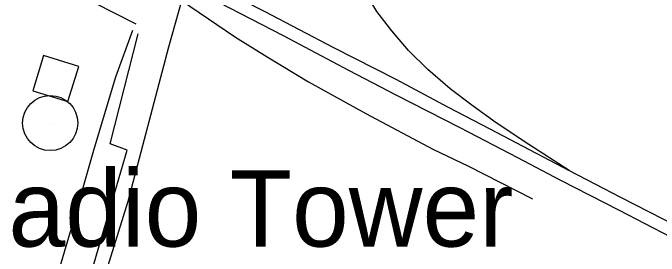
# Model space of a CAD drawing. Extents: x 3568792 to 3606828, y 529143 to 554785.
# Drawn here: x 3573136 to 3573838, y 546969 to 547234 of the extents above; entities that cross this region are included whole.
import ezdxf

# ---------------------------------------------------------------- set-up
doc = ezdxf.new("R2010")
doc.units = 0
for name, color, linetype in [('V-BLDG-OTLN', 7, 'Continuous'), ('V-RAIL-TRAK', 7, 'Continuous'), ('V-ROAD-CNTR', 7, 'Continuous'), ('V-SITE-OTLN', 7, 'Continuous'), ('V-TOPO-SHOR', 7, 'Continuous'), ('V-TOPO-TOWR', 7, 'Continuous'), ('V-TOPO-TOWR-IDEN', 7, 'Continuous'), ('V-UTIL-LINE', 7, 'Continuous')]:
    doc.layers.add(name, color=color, linetype=linetype)

msp = doc.modelspace()

# ---------------------------------------------------------------- linework, layer by layer
at = {"layer": 'V-BLDG-OTLN'}
msp.add_lwpolyline([(3573195.37, 547137.28), (3573207.19, 547175.5), (3573168.97, 547187.31), (3573157.16, 547149.1)], close=True, dxfattribs=at)
at = {"layer": 'V-RAIL-TRAK'}
for points in [[(3573740.65, 547062.41), (3573696.87, 547090.7), (3573661.08, 547114.23), (3573636.38, 547132.33), (3573611.34, 547151.11), (3573586.97, 547172.33), (3573566.06, 547192.87), (3573547.9, 547214.14), (3573531.48, 547235.07), (3573517.45, 547259.14), (3573506.21, 547280.46), (3573497.05, 547300.77), (3573489.98, 547318.67), (3573482.89, 547339.34), (3573477.53, 547360.03)], [(3573211.31, 547339.05), (3573276.58, 547303.68), (3573340.44, 547270.72), (3573409.51, 547235.04), (3573484.49, 547195.96), (3573552.16, 547161.66), (3573609.09, 547131.4), (3573654.22, 547107.61), (3573740.65, 547062.41), (3573796.54, 547033.52), (3573857.97, 547001.93)], [(3573192.72, 547331.29), (3573243.38, 547306.85), (3573296.5, 547277.94), (3573359.32, 547245.32), (3573429.43, 547208.96), (3573500.59, 547171.57), (3573551.96, 547144.72), (3573621.73, 547109.05), (3573684.55, 547076.43), (3573731.07, 547051.96), (3573794.93, 547019.34), (3573850.81, 546990.46)], [(3573192.72, 547331.29), (3573245.87, 547298.23), (3573279.25, 547274.68), (3573327.92, 547240.9), (3573377.62, 547207.47), (3573412.01, 547186), (3573457.17, 547158.75), (3573519.32, 547124.4), (3573592.91, 547085.31), (3573630.39, 547067.32), (3573700.84, 547031.65)]]:
    msp.add_lwpolyline(points, dxfattribs=at)
at = {"layer": 'V-ROAD-CNTR'}
msp.add_lwpolyline([(3572999.26, 547359.09), (3573269.22, 547221.95)], dxfattribs=at)
at = {"layer": 'V-SITE-OTLN'}
msp.add_lwpolyline([(3572732.94, 545315.64), (3572881.14, 545723.3), (3572958.04, 546014.23), (3573047.03, 546320.55), (3573157.81, 546697.33), (3573260.83, 547029.23), (3573305.2, 547196.65), (3573330.88, 547288.53), (3573334.94, 547308.73), (3573292.87, 547326.94), (3573312.48, 547387.43), (3573353.15, 547534.77), (3573409.81, 547721.11), (3573465.11, 547897.8), (3573509.24, 548033.26), (3573556.58, 548199.45), (3573603.46, 548359.05), (3573651.23, 548522.16), (3573708.8, 548715.52), (3573760.62, 548899.24), (3573822.25, 549114.1), (3573875.37, 549292.11)], dxfattribs=at)
at = {"layer": 'V-TOPO-SHOR'}
msp.add_lwpolyline([(3572897.56, 545970.64), (3572923.48, 546049.65), (3572943.23, 546122.38), (3572965.36, 546199.62), (3572985.88, 546263.04), (3573005.02, 546326.44), (3573023.12, 546391.21), (3573044.61, 546461.88), (3573068.11, 546541.21), (3573087.51, 546614.63), (3573107.97, 546685.65), (3573132.12, 546768.44), (3573156.91, 546857.8), (3573180.42, 546936.1), (3573201.23, 547006.08), (3573224.36, 547087.13), (3573247.53, 547164.04), (3573266.09, 547214.99)], dxfattribs=at)
at = {"layer": 'V-TOPO-TOWR'}
msp.add_line((3573176.18, 547113.98), (3573176.18, 547113.98), dxfattribs=at)
msp.add_circle((3573176.18, 547113.98), 30, dxfattribs=at)
at = {"layer": 'V-UTIL-LINE'}
msp.add_lwpolyline([(3572803.73, 545612.46), (3572835.54, 545718.2), (3572862.62, 545710.64), (3572889.86, 545804.4), (3572934.23, 545958.57), (3572962.94, 546061.69), (3572999.8, 546184.62), (3573025.51, 546274.72), (3573062.34, 546399.73), (3573102.69, 546539.32), (3573144.52, 546686.72), (3573189.41, 546841.41), (3573223.7, 546960.68), (3573260.03, 547084.65), (3573241.27, 547091.24), (3573271.91, 547211)], dxfattribs=at)

# ---------------------------------------------------------------- texts
at = {"layer": 'V-TOPO-TOWR-IDEN'}
msp.add_text('Radio Tower', height=82.9998, dxfattribs=at).set_placement((3573050.6, 546979.77))

doc.saveas('drawing.dxf')
